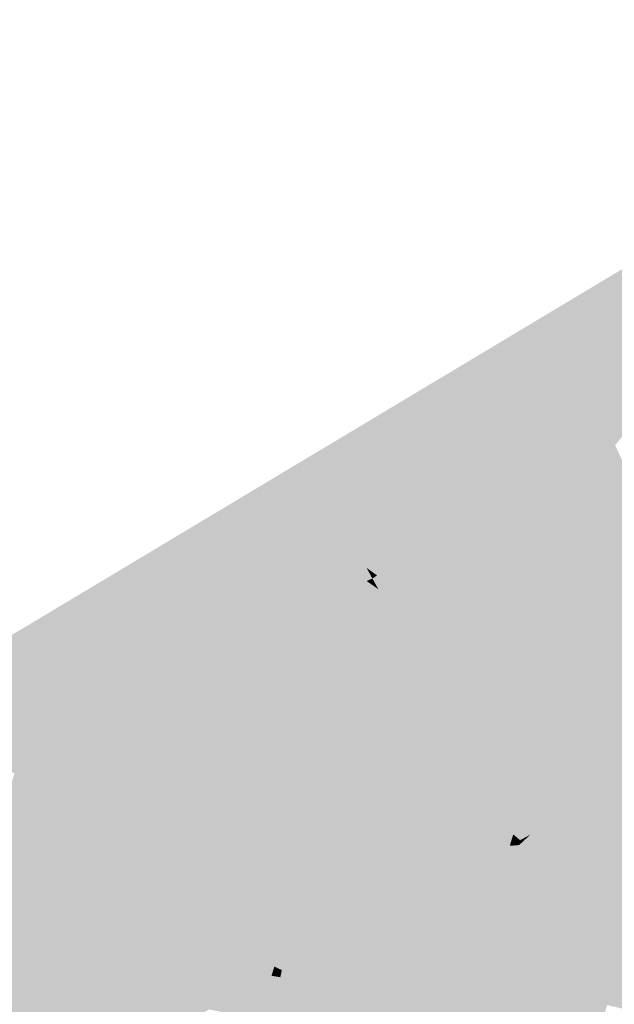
# Model space of a CAD drawing. Header units: metres. Extents: x 164696 to 183842, y 382615 to 387356.
# Tile 759 of 1056: x 182713.22 to 182715.36, y 386651.51 to 386655.06. Entities that reach past the tile are written whole.
import ezdxf

# ---------------------------------------------------------------- set-up
doc = ezdxf.new("R2010")
doc.units = ezdxf.units.M
doc.layers.add('C3D-SURFACE_TINSURFACE', color=7, linetype='Continuous')

msp = doc.modelspace()

# ---------------------------------------------------------------- linework, layer by layer
at = {"layer": 'C3D-SURFACE_TINSURFACE', "color": 11, "linetype": 'Continuous', "lineweight": -3, "true_color": 0xff8585}
for points in [[(182714.2799, 386653.4281), (182720.4644, 386657.2005), (182712.5531, 386652.4572)], [(182718.6247, 386656.0207), (182720.4644, 386657.2005), (182714.2799, 386653.4281)], [(182718.6247, 386656.0207), (182714.2799, 386653.4281), (182715.017, 386653.8201)], [(182715.017, 386653.8201), (182715.3644, 386653.5242), (182715.7068, 386653.9465)], [(182715.017, 386653.8201), (182714.2799, 386653.4281), (182715.3644, 386653.5242)], [(182714.2799, 386653.4281), (182715.3272, 386653.504), (182715.3644, 386653.5242)], [(182715.3644, 386653.5242), (182715.3272, 386653.504), (182715.5052, 386653.2145)], [(182714.2799, 386653.4281), (182715.29, 386653.4826), (182715.3272, 386653.504)], [(182715.3272, 386653.504), (182715.29, 386653.4826), (182715.5052, 386653.2145)], [(182714.2799, 386653.4281), (182715.2527, 386653.4624), (182715.29, 386653.4826)], [(182714.2799, 386653.4281), (182715.2154, 386653.4422), (182715.2527, 386653.4624)], [(182715.2154, 386653.4422), (182715.5052, 386653.2145), (182715.2527, 386653.4624)], [(182715.2527, 386653.4624), (182715.5052, 386653.2145), (182715.29, 386653.4826)], [(182714.2799, 386653.4281), (182712.5531, 386652.4572), (182713.6131, 386652.5679)], [(182714.2799, 386653.4281), (182713.6131, 386652.5679), (182713.6503, 386652.5881)], [(182714.2799, 386653.4281), (182713.6503, 386652.5881), (182713.6876, 386652.6083)], [(182714.2799, 386653.4281), (182713.6876, 386652.6083), (182713.7249, 386652.6297)], [(182714.2799, 386653.4281), (182713.7249, 386652.6297), (182713.7621, 386652.6499)], [(182714.2799, 386653.4281), (182713.7621, 386652.6499), (182713.7994, 386652.6701)], [(182714.2799, 386653.4281), (182713.7994, 386652.6701), (182713.8367, 386652.6904)], [(182714.2799, 386653.4281), (182713.8367, 386652.6904), (182713.874, 386652.7106)], [(182714.2799, 386653.4281), (182713.874, 386652.7106), (182713.9112, 386652.7308)], [(182714.2799, 386653.4281), (182713.9112, 386652.7308), (182713.9484, 386652.751)], [(182714.2799, 386653.4281), (182713.9484, 386652.751), (182713.9857, 386652.7713)], [(182714.2799, 386653.4281), (182713.9857, 386652.7713), (182714.023, 386652.7915)], [(182714.0602, 386652.8117), (182714.2799, 386653.4281), (182714.023, 386652.7915)], [(182714.0602, 386652.8117), (182714.0975, 386652.832), (182714.2799, 386653.4281)], [(182714.0975, 386652.832), (182714.1348, 386652.8533), (182714.2799, 386653.4281)], [(182714.1348, 386652.8533), (182714.301, 386653.3898), (182714.2799, 386653.4281)], [(182714.2799, 386653.4281), (182715.1781, 386653.422), (182715.2154, 386653.4422)], [(182714.2799, 386653.4281), (182714.301, 386653.3898), (182714.8428, 386653.2388)], [(182714.2799, 386653.4281), (182714.8428, 386653.2388), (182714.88, 386653.259)], [(182714.9173, 386653.2792), (182714.2799, 386653.4281), (182714.88, 386653.259)], [(182714.9546, 386653.3006), (182714.2799, 386653.4281), (182714.9173, 386653.2792)], [(182714.9918, 386653.3208), (182714.2799, 386653.4281), (182714.9546, 386653.3006)], [(182714.9918, 386653.3208), (182715.0291, 386653.341), (182714.2799, 386653.4281)], [(182715.0291, 386653.341), (182715.0663, 386653.3613), (182714.2799, 386653.4281)], [(182715.0663, 386653.3613), (182715.1036, 386653.3815), (182714.2799, 386653.4281)], [(182715.1036, 386653.3815), (182715.1409, 386653.4017), (182714.2799, 386653.4281)], [(182715.1409, 386653.4017), (182715.1781, 386653.422), (182714.2799, 386653.4281)], [(182715.1409, 386653.4017), (182715.5052, 386653.2145), (182715.1781, 386653.422)], [(182715.1781, 386653.422), (182715.5052, 386653.2145), (182715.2154, 386653.4422)], [(182714.1348, 386652.8533), (182714.1721, 386652.8735), (182714.301, 386653.3898)], [(182714.1721, 386652.8735), (182714.3221, 386653.3514), (182714.301, 386653.3898)], [(182714.3221, 386653.3514), (182714.8055, 386653.2185), (182714.301, 386653.3898)], [(182714.301, 386653.3898), (182714.8055, 386653.2185), (182714.8428, 386653.2388)], [(182715.0663, 386653.3613), (182715.5052, 386653.2145), (182715.1036, 386653.3815)], [(182715.1036, 386653.3815), (182715.5052, 386653.2145), (182715.1409, 386653.4017)], [(182714.1721, 386652.8735), (182714.2093, 386652.8938), (182714.3221, 386653.3514)], [(182714.3432, 386653.313), (182714.3221, 386653.3514), (182714.2093, 386652.8938)], [(182714.3221, 386653.3514), (182714.3432, 386653.313), (182714.7682, 386653.1983)], [(182714.3221, 386653.3514), (182714.7682, 386653.1983), (182714.8055, 386653.2185)], [(182715.0291, 386653.341), (182715.5052, 386653.2145), (182715.0663, 386653.3613)], [(182714.3432, 386653.313), (182714.2093, 386652.8938), (182714.2465, 386652.914)], [(182714.3432, 386653.313), (182714.2465, 386652.914), (182714.3643, 386653.2747)], [(182714.731, 386653.1781), (182714.3432, 386653.313), (182714.3643, 386653.2747)], [(182714.731, 386653.1781), (182714.7682, 386653.1983), (182714.3432, 386653.313)], [(182714.9918, 386653.3208), (182714.9546, 386653.3006), (182715.5478, 386653.1379)], [(182714.9918, 386653.3208), (182715.5265, 386653.1762), (182715.0291, 386653.341)], [(182714.9918, 386653.3208), (182715.5478, 386653.1379), (182715.5265, 386653.1762)], [(182715.0291, 386653.341), (182715.5265, 386653.1762), (182715.5052, 386653.2145)], [(182714.2465, 386652.914), (182714.2838, 386652.9342), (182714.3643, 386653.2747)], [(182714.3854, 386653.2363), (182714.3643, 386653.2747), (182714.2838, 386652.9342)], [(182714.3854, 386653.2363), (182714.6937, 386653.1579), (182714.3643, 386653.2747)], [(182714.731, 386653.1781), (182714.3643, 386653.2747), (182714.6937, 386653.1579)], [(182714.7231, 386652.6224), (182714.9173, 386653.2792), (182714.88, 386653.259)], [(182714.9173, 386653.2792), (182714.7231, 386652.6224), (182715.5691, 386653.0996)], [(182714.9546, 386653.3006), (182714.9173, 386653.2792), (182715.5691, 386653.0996)], [(182714.9546, 386653.3006), (182715.5691, 386653.0996), (182715.5478, 386653.1379)], [(182714.702, 386652.6607), (182714.88, 386653.259), (182714.8428, 386653.2388)], [(182714.702, 386652.6607), (182714.7231, 386652.6224), (182714.88, 386653.259)], [(182714.3854, 386653.2363), (182714.2838, 386652.9342), (182714.3211, 386652.9544)], [(182714.4065, 386653.1979), (182714.3854, 386653.2363), (182714.3211, 386652.9544)], [(182714.4065, 386653.1979), (182714.6565, 386653.1376), (182714.3854, 386653.2363)], [(182714.3854, 386653.2363), (182714.6565, 386653.1376), (182714.6937, 386653.1579)], [(182714.6598, 386652.7375), (182714.8055, 386653.2185), (182714.7682, 386653.1983)], [(182714.6809, 386652.6991), (182714.8055, 386653.2185), (182714.6598, 386652.7375)], [(182714.6809, 386652.6991), (182714.8428, 386653.2388), (182714.8055, 386653.2185)], [(182714.6809, 386652.6991), (182714.702, 386652.6607), (182714.8428, 386653.2388)], [(182714.4065, 386653.1979), (182714.3211, 386652.9544), (182714.3584, 386652.9747)], [(182714.4065, 386653.1979), (182714.3584, 386652.9747), (182714.4276, 386653.1596)], [(182714.4065, 386653.1979), (182714.4276, 386653.1596), (182714.6192, 386653.1174)], [(182714.4065, 386653.1979), (182714.6192, 386653.1174), (182714.6565, 386653.1376)], [(182714.6175, 386652.8142), (182714.731, 386653.1781), (182714.6937, 386653.1579)], [(182714.731, 386653.1781), (182714.6175, 386652.8142), (182714.6387, 386652.7758)], [(182714.731, 386653.1781), (182714.6387, 386652.7758), (182714.7682, 386653.1983)], [(182714.6387, 386652.7758), (182714.6598, 386652.7375), (182714.7682, 386653.1983)], [(182714.3956, 386652.9949), (182714.4276, 386653.1596), (182714.3584, 386652.9747)], [(182714.3956, 386652.9949), (182714.4487, 386653.1212), (182714.4276, 386653.1596)], [(182714.5819, 386653.0972), (182714.4276, 386653.1596), (182714.4487, 386653.1212)], [(182714.5819, 386653.0972), (182714.6192, 386653.1174), (182714.4276, 386653.1596)], [(182714.5753, 386652.891), (182714.6565, 386653.1376), (182714.6192, 386653.1174)], [(182714.5753, 386652.891), (182714.5964, 386652.8526), (182714.6565, 386653.1376)], [(182714.5964, 386652.8526), (182714.6937, 386653.1579), (182714.6565, 386653.1376)], [(182714.5964, 386652.8526), (182714.6175, 386652.8142), (182714.6937, 386653.1579)], [(182714.3956, 386652.9949), (182714.4329, 386653.0151), (182714.4487, 386653.1212)], [(182714.4329, 386653.0151), (182714.4698, 386653.0828), (182714.4487, 386653.1212)], [(182714.5446, 386653.0769), (182714.4487, 386653.1212), (182714.4698, 386653.0828)], [(182714.5819, 386653.0972), (182714.4487, 386653.1212), (182714.5446, 386653.0769)], [(182714.5542, 386652.9293), (182714.6192, 386653.1174), (182714.5819, 386653.0972)], [(182714.5542, 386652.9293), (182714.5753, 386652.891), (182714.6192, 386653.1174)], [(182715.5903, 386653.0614), (182715.5691, 386653.0996), (182714.7231, 386652.6224)], [(182714.4329, 386653.0151), (182714.4702, 386653.0354), (182714.4698, 386653.0828)], [(182714.4702, 386653.0354), (182714.4909, 386653.0444), (182714.4698, 386653.0828)], [(182714.4909, 386653.0444), (182714.5074, 386653.0556), (182714.4698, 386653.0828)], [(182714.5074, 386653.0556), (182714.5446, 386653.0769), (182714.4698, 386653.0828)], [(182714.512, 386653.0061), (182714.5446, 386653.0769), (182714.5074, 386653.0556)], [(182714.5331, 386652.9677), (182714.5446, 386653.0769), (182714.512, 386653.0061)], [(182714.5331, 386652.9677), (182714.5819, 386653.0972), (182714.5446, 386653.0769)], [(182714.5331, 386652.9677), (182714.5542, 386652.9293), (182714.5819, 386653.0972)], [(182714.4329, 386653.0151), (182714.512, 386653.0061), (182714.4702, 386653.0354)], [(182714.4702, 386653.0354), (182714.512, 386653.0061), (182714.4909, 386653.0444)], [(182714.512, 386653.0061), (182714.5074, 386653.0556), (182714.4909, 386653.0444)], [(182714.7442, 386652.584), (182715.5903, 386653.0614), (182714.7231, 386652.6224)], [(182714.7442, 386652.584), (182715.6116, 386653.0231), (182715.5903, 386653.0614)], [(182714.3956, 386652.9949), (182714.3584, 386652.9747), (182714.5542, 386652.9293)], [(182714.3956, 386652.9949), (182714.5331, 386652.9677), (182714.4329, 386653.0151)], [(182714.3956, 386652.9949), (182714.5542, 386652.9293), (182714.5331, 386652.9677)], [(182714.4329, 386653.0151), (182714.5331, 386652.9677), (182714.512, 386653.0061)], [(182714.7442, 386652.584), (182714.7653, 386652.5456), (182715.6116, 386653.0231)], [(182715.6329, 386652.9848), (182715.6116, 386653.0231), (182714.7653, 386652.5456)], [(182714.5753, 386652.891), (182714.3584, 386652.9747), (182714.3211, 386652.9544)], [(182714.3584, 386652.9747), (182714.5753, 386652.891), (182714.5542, 386652.9293)], [(182715.6329, 386652.9848), (182714.7653, 386652.5456), (182714.7864, 386652.5072)], [(182715.6329, 386652.9848), (182714.7864, 386652.5072), (182715.4325, 386652.3253)], [(182714.6175, 386652.8142), (182714.2838, 386652.9342), (182714.2465, 386652.914)], [(182714.5964, 386652.8526), (182714.3211, 386652.9544), (182714.2838, 386652.9342)], [(182714.6175, 386652.8142), (182714.5964, 386652.8526), (182714.2838, 386652.9342)], [(182714.5964, 386652.8526), (182714.5753, 386652.891), (182714.3211, 386652.9544)], [(182714.1721, 386652.8735), (182714.6598, 386652.7375), (182714.2093, 386652.8938)], [(182714.6387, 386652.7758), (182714.2465, 386652.914), (182714.2093, 386652.8938)], [(182714.6598, 386652.7375), (182714.6387, 386652.7758), (182714.2093, 386652.8938)], [(182714.6387, 386652.7758), (182714.6175, 386652.8142), (182714.2465, 386652.914)], [(182714.0975, 386652.832), (182714.6809, 386652.6991), (182714.1348, 386652.8533)], [(182714.1348, 386652.8533), (182714.6809, 386652.6991), (182714.1721, 386652.8735)], [(182714.6809, 386652.6991), (182714.6598, 386652.7375), (182714.1721, 386652.8735)], [(182714.0602, 386652.8117), (182714.7231, 386652.6224), (182714.0975, 386652.832)], [(182714.0975, 386652.832), (182714.702, 386652.6607), (182714.6809, 386652.6991)], [(182714.0975, 386652.832), (182714.7231, 386652.6224), (182714.702, 386652.6607)], [(182714.023, 386652.7915), (182713.9857, 386652.7713), (182713.8404, 386652.1837)], [(182714.023, 386652.7915), (182713.8404, 386652.1837), (182713.8616, 386652.1454)], [(182714.0602, 386652.8117), (182714.023, 386652.7915), (182713.8616, 386652.1454)], [(182714.0602, 386652.8117), (182713.8616, 386652.1454), (182714.7231, 386652.6224)], [(182713.9484, 386652.751), (182713.9112, 386652.7308), (182713.7978, 386652.2602)], [(182713.9484, 386652.751), (182713.7978, 386652.2602), (182713.8191, 386652.2219)], [(182713.9857, 386652.7713), (182713.9484, 386652.751), (182713.8191, 386652.2219)], [(182713.9857, 386652.7713), (182713.8191, 386652.2219), (182713.8404, 386652.1837)], [(182713.874, 386652.7106), (182713.8367, 386652.6904), (182713.7553, 386652.3368)], [(182713.874, 386652.7106), (182713.7553, 386652.3368), (182713.7765, 386652.2985)], [(182713.9112, 386652.7308), (182713.874, 386652.7106), (182713.7765, 386652.2985)], [(182713.9112, 386652.7308), (182713.7765, 386652.2985), (182713.7978, 386652.2602)], [(182713.7994, 386652.6701), (182713.7553, 386652.3368), (182713.8367, 386652.6904)], [(182713.7249, 386652.6297), (182713.7553, 386652.3368), (182713.7621, 386652.6499)], [(182713.7621, 386652.6499), (182713.7553, 386652.3368), (182713.7994, 386652.6701)], [(182713.6876, 386652.6083), (182713.6503, 386652.5881), (182713.7553, 386652.3368)], [(182713.6876, 386652.6083), (182713.7553, 386652.3368), (182713.7249, 386652.6297)], [(182714.7442, 386652.584), (182714.7231, 386652.6224), (182713.8616, 386652.1454)], [(182713.5758, 386652.5476), (182713.6131, 386652.5679), (182712.5531, 386652.4572)], [(182713.5758, 386652.5476), (182713.7553, 386652.3368), (182713.6131, 386652.5679)], [(182713.6131, 386652.5679), (182713.7553, 386652.3368), (182713.6503, 386652.5881)], [(182714.7442, 386652.584), (182713.8616, 386652.1454), (182713.8829, 386652.1071)], [(182714.7442, 386652.584), (182713.8829, 386652.1071), (182714.7653, 386652.5456)], [(182713.5758, 386652.5476), (182712.5531, 386652.4572), (182713.5386, 386652.5274)], [(182713.5758, 386652.5476), (182713.5386, 386652.5274), (182713.7553, 386652.3368)], [(182714.7653, 386652.5456), (182713.8829, 386652.1071), (182713.9042, 386652.0688)], [(182714.7653, 386652.5456), (182713.9042, 386652.0688), (182714.575, 386651.8589)], [(182714.7653, 386652.5456), (182714.575, 386651.8589), (182714.7864, 386652.5072)], [(182713.5013, 386652.5072), (182713.5386, 386652.5274), (182712.5531, 386652.4572)], [(182713.464, 386652.4869), (182713.5013, 386652.5072), (182712.5531, 386652.4572)], [(182713.464, 386652.4869), (182713.7553, 386652.3368), (182713.5013, 386652.5072)], [(182713.5013, 386652.5072), (182713.7553, 386652.3368), (182713.5386, 386652.5274)], [(182714.7864, 386652.5072), (182714.575, 386651.8589), (182714.6123, 386651.8791)], [(182714.8075, 386652.4689), (182714.7864, 386652.5072), (182714.6123, 386651.8791)], [(182714.7864, 386652.5072), (182715.3952, 386652.305), (182715.4325, 386652.3253)], [(182714.8075, 386652.4689), (182715.3952, 386652.305), (182714.7864, 386652.5072)], [(182713.4268, 386652.4667), (182713.464, 386652.4869), (182712.5531, 386652.4572)], [(182713.3895, 386652.4465), (182713.4268, 386652.4667), (182712.5531, 386652.4572)], [(182713.3895, 386652.4465), (182713.7553, 386652.3368), (182713.4268, 386652.4667)], [(182713.4268, 386652.4667), (182713.7553, 386652.3368), (182713.464, 386652.4869)], [(182714.8075, 386652.4689), (182714.6123, 386651.8791), (182714.6496, 386651.8993)], [(182714.8286, 386652.4305), (182714.8075, 386652.4689), (182714.6496, 386651.8993)], [(182714.8075, 386652.4689), (182715.3579, 386652.2848), (182715.3952, 386652.305)], [(182714.8286, 386652.4305), (182715.3579, 386652.2848), (182714.8075, 386652.4689)], [(182713.2405, 386652.3645), (182712.5531, 386652.4572), (182713.2032, 386652.3442)], [(182713.2777, 386652.3847), (182712.5531, 386652.4572), (182713.2405, 386652.3645)], [(182713.315, 386652.4049), (182712.5531, 386652.4572), (182713.2777, 386652.3847)], [(182713.315, 386652.4049), (182713.3522, 386652.4263), (182712.5531, 386652.4572)], [(182713.3522, 386652.4263), (182713.3895, 386652.4465), (182712.5531, 386652.4572)], [(182713.315, 386652.4049), (182713.7765, 386652.2985), (182713.3522, 386652.4263)], [(182713.3522, 386652.4263), (182713.7553, 386652.3368), (182713.3895, 386652.4465)], [(182713.3522, 386652.4263), (182713.7765, 386652.2985), (182713.7553, 386652.3368)], [(182714.8286, 386652.4305), (182714.6496, 386651.8993), (182714.6868, 386651.9196)], [(182714.8286, 386652.4305), (182714.6868, 386651.9196), (182714.8497, 386652.3921)], [(182714.8286, 386652.4305), (182715.3207, 386652.2646), (182715.3579, 386652.2848)], [(182714.8286, 386652.4305), (182714.8497, 386652.3921), (182715.3207, 386652.2646)], [(182713.315, 386652.4049), (182713.2777, 386652.3847), (182713.7978, 386652.2602)], [(182713.315, 386652.4049), (182713.7978, 386652.2602), (182713.7765, 386652.2985)], [(182714.7242, 386651.9398), (182714.8497, 386652.3921), (182714.6868, 386651.9196)], [(182714.7242, 386651.9398), (182714.8708, 386652.3538), (182714.8497, 386652.3921)], [(182715.3207, 386652.2646), (182714.8497, 386652.3921), (182715.2834, 386652.2444)], [(182714.8497, 386652.3921), (182714.8708, 386652.3538), (182715.2834, 386652.2444)], [(182713.2405, 386652.3645), (182713.2032, 386652.3442), (182713.8404, 386652.1837)], [(182713.2777, 386652.3847), (182713.2405, 386652.3645), (182713.8191, 386652.2219)], [(182713.2405, 386652.3645), (182713.8404, 386652.1837), (182713.8191, 386652.2219)], [(182713.2777, 386652.3847), (182713.8191, 386652.2219), (182713.7978, 386652.2602)], [(182714.7614, 386651.96), (182714.8708, 386652.3538), (182714.7242, 386651.9398)], [(182714.7614, 386651.96), (182714.8919, 386652.3154), (182714.8708, 386652.3538)], [(182715.2834, 386652.2444), (182714.8708, 386652.3538), (182715.2461, 386652.2241)], [(182715.2461, 386652.2241), (182714.8708, 386652.3538), (182714.8919, 386652.3154)], [(182712.9963, 386651.6514), (182713.8616, 386652.1454), (182713.2032, 386652.3442)], [(182713.2032, 386652.3442), (182713.8616, 386652.1454), (182713.8404, 386652.1837)], [(182714.7987, 386651.9803), (182714.8919, 386652.3154), (182714.7614, 386651.96)], [(182714.913, 386652.277), (182714.8919, 386652.3154), (182714.7987, 386651.9803)], [(182715.2461, 386652.2241), (182714.8919, 386652.3154), (182715.2088, 386652.2039)], [(182714.913, 386652.277), (182715.2088, 386652.2039), (182714.8919, 386652.3154)], [(182715.1874, 386651.7782), (182715.2085, 386651.7398), (182715.3579, 386652.2848)], [(182715.1874, 386651.7782), (182715.3579, 386652.2848), (182715.3207, 386652.2646)], [(182715.7835, 386651.5495), (182715.3952, 386652.305), (182715.2085, 386651.7398)], [(182715.2085, 386651.7398), (182715.3952, 386652.305), (182715.3579, 386652.2848)], [(182714.913, 386652.277), (182714.7987, 386651.9803), (182714.836, 386652.0005)], [(182714.913, 386652.277), (182714.836, 386652.0005), (182714.9341, 386652.2387)], [(182714.913, 386652.277), (182715.1715, 386652.1837), (182715.2088, 386652.2039)], [(182714.913, 386652.277), (182714.9341, 386652.2387), (182715.1715, 386652.1837)], [(182715.1874, 386651.7782), (182715.3207, 386652.2646), (182715.1663, 386651.8166)], [(182715.1663, 386651.8166), (182715.3207, 386652.2646), (182715.2834, 386652.2444)], [(182714.8733, 386652.0207), (182714.9341, 386652.2387), (182714.836, 386652.0005)], [(182714.8733, 386652.0207), (182714.9552, 386652.2003), (182714.9341, 386652.2387)], [(182714.9341, 386652.2387), (182715.1342, 386652.1634), (182715.1715, 386652.1837)], [(182714.9341, 386652.2387), (182714.9552, 386652.2003), (182715.1342, 386652.1634)], [(182715.1452, 386651.8549), (182715.2461, 386652.2241), (182715.1241, 386651.8933)], [(182715.2461, 386652.2241), (182715.2088, 386652.2039), (182715.1241, 386651.8933)], [(182715.1663, 386651.8166), (182715.2834, 386652.2444), (182715.1452, 386651.8549)], [(182715.1452, 386651.8549), (182715.2834, 386652.2444), (182715.2461, 386652.2241)], [(182714.9105, 386652.0421), (182714.9552, 386652.2003), (182714.8733, 386652.0207)], [(182714.9105, 386652.0421), (182714.9763, 386652.1619), (182714.9552, 386652.2003)], [(182714.9552, 386652.2003), (182715.097, 386652.1432), (182715.1342, 386652.1634)], [(182715.097, 386652.1432), (182714.9552, 386652.2003), (182714.9763, 386652.1619)], [(182715.1715, 386652.1837), (182715.0819, 386651.9701), (182715.103, 386651.9317)], [(182715.1715, 386652.1837), (182715.1342, 386652.1634), (182715.0819, 386651.9701)], [(182715.1241, 386651.8933), (182715.2088, 386652.2039), (182715.103, 386651.9317)], [(182715.2088, 386652.2039), (182715.1715, 386652.1837), (182715.103, 386651.9317)], [(182712.9963, 386651.6514), (182713.8829, 386652.1071), (182713.8616, 386652.1454)], [(182714.9478, 386652.0623), (182714.9763, 386652.1619), (182714.9105, 386652.0421)], [(182714.9478, 386652.0623), (182714.9975, 386652.1235), (182714.9763, 386652.1619)], [(182715.097, 386652.1432), (182714.9763, 386652.1619), (182715.0597, 386652.123)], [(182715.0597, 386652.123), (182714.9763, 386652.1619), (182714.9975, 386652.1235)], [(182715.097, 386652.1432), (182715.0397, 386652.0468), (182715.0608, 386652.0084)], [(182715.097, 386652.1432), (182715.0597, 386652.123), (182715.0397, 386652.0468)], [(182715.1342, 386652.1634), (182715.0608, 386652.0084), (182715.0819, 386651.9701)], [(182715.097, 386652.1432), (182715.0608, 386652.0084), (182715.1342, 386652.1634)], [(182713.0174, 386651.6131), (182713.8829, 386652.1071), (182712.9963, 386651.6514)], [(182713.0174, 386651.6131), (182713.9042, 386652.0688), (182713.8829, 386652.1071)], [(182714.9851, 386652.0825), (182714.9975, 386652.1235), (182714.9478, 386652.0623)], [(182714.9851, 386652.0825), (182715.0224, 386652.1027), (182714.9975, 386652.1235)], [(182715.0597, 386652.123), (182714.9975, 386652.1235), (182715.0224, 386652.1027)], [(182715.0597, 386652.123), (182715.0186, 386652.0852), (182715.0397, 386652.0468)], [(182715.0597, 386652.123), (182715.0224, 386652.1027), (182715.0186, 386652.0852)], [(182714.9851, 386652.0825), (182714.9478, 386652.0623), (182715.0397, 386652.0468)], [(182714.9851, 386652.0825), (182715.0186, 386652.0852), (182715.0224, 386652.1027)], [(182714.9851, 386652.0825), (182715.0397, 386652.0468), (182715.0186, 386652.0852)], [(182713.0174, 386651.6131), (182713.0385, 386651.5747), (182713.9042, 386652.0688)], [(182713.0385, 386651.5747), (182713.7175, 386651.3925), (182713.9042, 386652.0688)], [(182713.7175, 386651.3925), (182713.9255, 386652.0305), (182713.9042, 386652.0688)], [(182714.575, 386651.8589), (182713.9042, 386652.0688), (182713.9255, 386652.0305)], [(182714.9105, 386652.0421), (182714.8733, 386652.0207), (182715.0819, 386651.9701)], [(182714.9478, 386652.0623), (182714.9105, 386652.0421), (182715.0608, 386652.0084)], [(182714.9105, 386652.0421), (182715.0819, 386651.9701), (182715.0608, 386652.0084)], [(182714.9478, 386652.0623), (182715.0608, 386652.0084), (182715.0397, 386652.0468)], [(182713.7548, 386651.4127), (182713.9255, 386652.0305), (182713.7175, 386651.3925)], [(182713.7548, 386651.4127), (182713.9467, 386651.9923), (182713.9255, 386652.0305)], [(182714.575, 386651.8589), (182713.9255, 386652.0305), (182714.5377, 386651.8387)], [(182714.5377, 386651.8387), (182713.9255, 386652.0305), (182713.9467, 386651.9923)], [(182714.836, 386652.0005), (182714.7987, 386651.9803), (182715.1241, 386651.8933)], [(182714.8733, 386652.0207), (182714.836, 386652.0005), (182715.103, 386651.9317)], [(182714.836, 386652.0005), (182715.1241, 386651.8933), (182715.103, 386651.9317)], [(182714.8733, 386652.0207), (182715.103, 386651.9317), (182715.0819, 386651.9701)], [(182713.7921, 386651.4329), (182713.9467, 386651.9923), (182713.7548, 386651.4127)], [(182713.7921, 386651.4329), (182713.968, 386651.954), (182713.9467, 386651.9923)], [(182714.5005, 386651.8184), (182714.5377, 386651.8387), (182713.9467, 386651.9923)], [(182714.5005, 386651.8184), (182713.9467, 386651.9923), (182713.968, 386651.954)], [(182714.7987, 386651.9803), (182714.7614, 386651.96), (182715.1452, 386651.8549)], [(182714.7987, 386651.9803), (182715.1452, 386651.8549), (182715.1241, 386651.8933)], [(182713.7921, 386651.4329), (182713.8293, 386651.4532), (182713.968, 386651.954)], [(182713.8293, 386651.4532), (182713.9893, 386651.9157), (182713.968, 386651.954)], [(182714.5005, 386651.8184), (182713.968, 386651.954), (182714.4632, 386651.7982)], [(182714.4632, 386651.7982), (182713.968, 386651.954), (182713.9893, 386651.9157)], [(182715.1874, 386651.7782), (182714.7242, 386651.9398), (182714.6868, 386651.9196)], [(182715.1663, 386651.8166), (182714.7614, 386651.96), (182714.7242, 386651.9398)], [(182715.1874, 386651.7782), (182715.1663, 386651.8166), (182714.7242, 386651.9398)], [(182715.1663, 386651.8166), (182715.1452, 386651.8549), (182714.7614, 386651.96)], [(182713.8293, 386651.4532), (182713.8667, 386651.4734), (182713.9893, 386651.9157)], [(182713.8667, 386651.4734), (182714.0106, 386651.8775), (182713.9893, 386651.9157)], [(182714.4259, 386651.778), (182714.4632, 386651.7982), (182713.9893, 386651.9157)], [(182714.4259, 386651.778), (182713.9893, 386651.9157), (182714.0106, 386651.8775)], [(182715.0384, 386651.1427), (182714.6496, 386651.8993), (182714.6123, 386651.8791)], [(182715.2085, 386651.7398), (182714.6868, 386651.9196), (182714.6496, 386651.8993)], [(182715.0384, 386651.1427), (182715.2085, 386651.7398), (182714.6496, 386651.8993)], [(182715.2085, 386651.7398), (182715.1874, 386651.7782), (182714.6868, 386651.9196)], [(182713.904, 386651.4936), (182714.0106, 386651.8775), (182713.8667, 386651.4734)], [(182713.904, 386651.4936), (182714.0318, 386651.8392), (182714.0106, 386651.8775)], [(182714.4259, 386651.778), (182714.0106, 386651.8775), (182714.3886, 386651.7577)], [(182714.3886, 386651.7577), (182714.0106, 386651.8775), (182714.0318, 386651.8392)], [(182714.9639, 386651.1023), (182714.575, 386651.8589), (182714.5377, 386651.8387)], [(182715.0012, 386651.1225), (182714.6123, 386651.8791), (182714.575, 386651.8589)], [(182714.9639, 386651.1023), (182715.0012, 386651.1225), (182714.575, 386651.8589)], [(182715.0012, 386651.1225), (182715.0384, 386651.1427), (182714.6123, 386651.8791)], [(182713.904, 386651.4936), (182713.9412, 386651.5139), (182714.0318, 386651.8392)], [(182714.0531, 386651.8009), (182714.0318, 386651.8392), (182713.9412, 386651.5139)], [(182714.3886, 386651.7577), (182714.0318, 386651.8392), (182714.3513, 386651.7375)], [(182714.3513, 386651.7375), (182714.0318, 386651.8392), (182714.0531, 386651.8009)], [(182714.9266, 386651.082), (182714.5377, 386651.8387), (182714.351, 386651.265)], [(182714.5005, 386651.8184), (182714.351, 386651.265), (182714.5377, 386651.8387)], [(182714.9639, 386651.1023), (182714.5377, 386651.8387), (182714.9266, 386651.082)], [(182714.0531, 386651.8009), (182713.9412, 386651.5139), (182713.9785, 386651.5341)], [(182714.0744, 386651.7626), (182714.0531, 386651.8009), (182713.9785, 386651.5341)], [(182714.3513, 386651.7375), (182714.0531, 386651.8009), (182714.314, 386651.7173)], [(182714.314, 386651.7173), (182714.0531, 386651.8009), (182714.0744, 386651.7626)], [(182714.4632, 386651.7982), (182714.3084, 386651.3416), (182714.3297, 386651.3033)], [(182714.4259, 386651.778), (182714.3084, 386651.3416), (182714.4632, 386651.7982)], [(182714.5005, 386651.8184), (182714.3297, 386651.3033), (182714.351, 386651.265)], [(182714.5005, 386651.8184), (182714.4632, 386651.7982), (182714.3297, 386651.3033)], [(182714.0744, 386651.7626), (182713.9785, 386651.5341), (182714.0158, 386651.5543)], [(182714.0744, 386651.7626), (182714.0158, 386651.5543), (182714.0957, 386651.7243)], [(182714.314, 386651.7173), (182714.0744, 386651.7626), (182714.2768, 386651.6959)], [(182714.2768, 386651.6959), (182714.0744, 386651.7626), (182714.0957, 386651.7243)], [(182714.3886, 386651.7577), (182714.2659, 386651.4181), (182714.2872, 386651.3799)], [(182714.3886, 386651.7577), (182714.3513, 386651.7375), (182714.2659, 386651.4181)], [(182714.4259, 386651.778), (182714.2872, 386651.3799), (182714.3084, 386651.3416)], [(182714.4259, 386651.778), (182714.3886, 386651.7577), (182714.2872, 386651.3799)], [(182714.0957, 386651.7243), (182714.0158, 386651.5543), (182714.0531, 386651.5746)], [(182714.117, 386651.6861), (182714.0957, 386651.7243), (182714.0531, 386651.5746)], [(182714.2768, 386651.6959), (182714.0957, 386651.7243), (182714.2395, 386651.6757)], [(182714.2395, 386651.6757), (182714.0957, 386651.7243), (182714.117, 386651.6861)], [(182714.314, 386651.7173), (182714.2233, 386651.4947), (182714.2446, 386651.4564)], [(182714.314, 386651.7173), (182714.2768, 386651.6959), (182714.2233, 386651.4947)], [(182714.3513, 386651.7375), (182714.2446, 386651.4564), (182714.2659, 386651.4181)], [(182714.3513, 386651.7375), (182714.314, 386651.7173), (182714.2446, 386651.4564)], [(182715.0384, 386651.1427), (182715.2296, 386651.7015), (182715.2085, 386651.7398)], [(182715.7835, 386651.5495), (182715.2085, 386651.7398), (182715.2296, 386651.7015)], [(182714.0903, 386651.5948), (182714.117, 386651.6861), (182714.0531, 386651.5746)], [(182714.1277, 386651.615), (182714.117, 386651.6861), (182714.0903, 386651.5948)], [(182714.2395, 386651.6757), (182714.117, 386651.6861), (182714.2022, 386651.6555)], [(182714.2022, 386651.6555), (182714.117, 386651.6861), (182714.1382, 386651.6478)], [(182714.1277, 386651.615), (182714.1382, 386651.6478), (182714.117, 386651.6861)], [(182714.2768, 386651.6959), (182714.2021, 386651.533), (182714.2233, 386651.4947)], [(182714.2768, 386651.6959), (182714.2395, 386651.6757), (182714.2021, 386651.533)], [(182715.0384, 386651.1427), (182715.0756, 386651.1629), (182715.2296, 386651.7015)], [(182715.0756, 386651.1629), (182715.2507, 386651.6631), (182715.2296, 386651.7015)], [(182715.7463, 386651.5293), (182715.2296, 386651.7015), (182715.2507, 386651.6631)], [(182715.7835, 386651.5495), (182715.2296, 386651.7015), (182715.7463, 386651.5293)], [(182714.1277, 386651.615), (182714.1649, 386651.6352), (182714.1382, 386651.6478)], [(182714.1649, 386651.6352), (182714.2022, 386651.6555), (182714.1382, 386651.6478)], [(182714.1595, 386651.6095), (182714.1808, 386651.5712), (182714.2022, 386651.6555)], [(182714.1595, 386651.6095), (182714.2022, 386651.6555), (182714.1649, 386651.6352)], [(182714.2395, 386651.6757), (182714.1808, 386651.5712), (182714.2021, 386651.533)], [(182714.2395, 386651.6757), (182714.2022, 386651.6555), (182714.1808, 386651.5712)], [(182715.0756, 386651.1629), (182715.1129, 386651.1832), (182715.2507, 386651.6631)], [(182715.1129, 386651.1832), (182715.2718, 386651.6247), (182715.2507, 386651.6631)], [(182715.2718, 386651.6247), (182715.7091, 386651.5091), (182715.2507, 386651.6631)], [(182715.7091, 386651.5091), (182715.7463, 386651.5293), (182715.2507, 386651.6631)], [(182714.1277, 386651.615), (182714.0903, 386651.5948), (182714.1808, 386651.5712)], [(182714.1277, 386651.615), (182714.1595, 386651.6095), (182714.1649, 386651.6352)], [(182714.1277, 386651.615), (182714.1808, 386651.5712), (182714.1595, 386651.6095)], [(182715.1502, 386651.2034), (182715.2718, 386651.6247), (182715.1129, 386651.1832)], [(182715.1502, 386651.2034), (182715.2929, 386651.5864), (182715.2718, 386651.6247)], [(182715.2718, 386651.6247), (182715.2929, 386651.5864), (182715.6718, 386651.4888)], [(182715.2718, 386651.6247), (182715.6718, 386651.4888), (182715.7091, 386651.5091)], [(182713.0385, 386651.5747), (182713.6803, 386651.3711), (182713.7175, 386651.3925)], [(182713.0385, 386651.5747), (182713.0596, 386651.5363), (182713.6803, 386651.3711)], [(182714.0531, 386651.5746), (182714.0158, 386651.5543), (182714.2233, 386651.4947)], [(182714.0903, 386651.5948), (182714.0531, 386651.5746), (182714.2021, 386651.533)], [(182714.2021, 386651.533), (182714.0531, 386651.5746), (182714.2233, 386651.4947)], [(182714.0903, 386651.5948), (182714.2021, 386651.533), (182714.1808, 386651.5712)], [(182715.1502, 386651.2034), (182715.1874, 386651.2236), (182715.2929, 386651.5864)], [(182715.314, 386651.548), (182715.2929, 386651.5864), (182715.1874, 386651.2236)], [(182715.314, 386651.548), (182715.6345, 386651.4686), (182715.2929, 386651.5864)], [(182715.2929, 386651.5864), (182715.6345, 386651.4686), (182715.6718, 386651.4888)], [(182714.2446, 386651.4564), (182714.0158, 386651.5543), (182713.9785, 386651.5341)], [(182714.2446, 386651.4564), (182714.2233, 386651.4947), (182714.0158, 386651.5543)], [(182715.314, 386651.548), (182715.1874, 386651.2236), (182715.2247, 386651.2439)], [(182715.314, 386651.548), (182715.2247, 386651.2439), (182715.2619, 386651.2652)], [(182715.3351, 386651.5096), (182715.314, 386651.548), (182715.2619, 386651.2652)], [(182715.314, 386651.548), (182715.3351, 386651.5096), (182715.5973, 386651.4473)], [(182715.314, 386651.548), (182715.5973, 386651.4473), (182715.6345, 386651.4686)], [(182713.0596, 386651.5363), (182713.643, 386651.3509), (182713.6803, 386651.3711)], [(182713.0596, 386651.5363), (182713.0807, 386651.4979), (182713.643, 386651.3509)], [(182713.904, 386651.4936), (182714.2659, 386651.4181), (182713.9412, 386651.5139)], [(182714.2446, 386651.4564), (182713.9785, 386651.5341), (182713.9412, 386651.5139)], [(182714.2659, 386651.4181), (182714.2446, 386651.4564), (182713.9412, 386651.5139)]]:
    msp.add_solid(points, dxfattribs=at)
at = {"layer": 'C3D-SURFACE_TINSURFACE', "color": 61, "linetype": 'Continuous', "lineweight": -3, "true_color": 0xe4eb6b}
for points in [[(182716.0491, 386654.3689), (182718.6247, 386656.0207), (182715.017, 386653.8201)], [(182716.0491, 386654.3689), (182715.017, 386653.8201), (182715.7068, 386653.9465)]]:
    msp.add_solid(points, dxfattribs=at)

doc.saveas('drawing.dxf')
